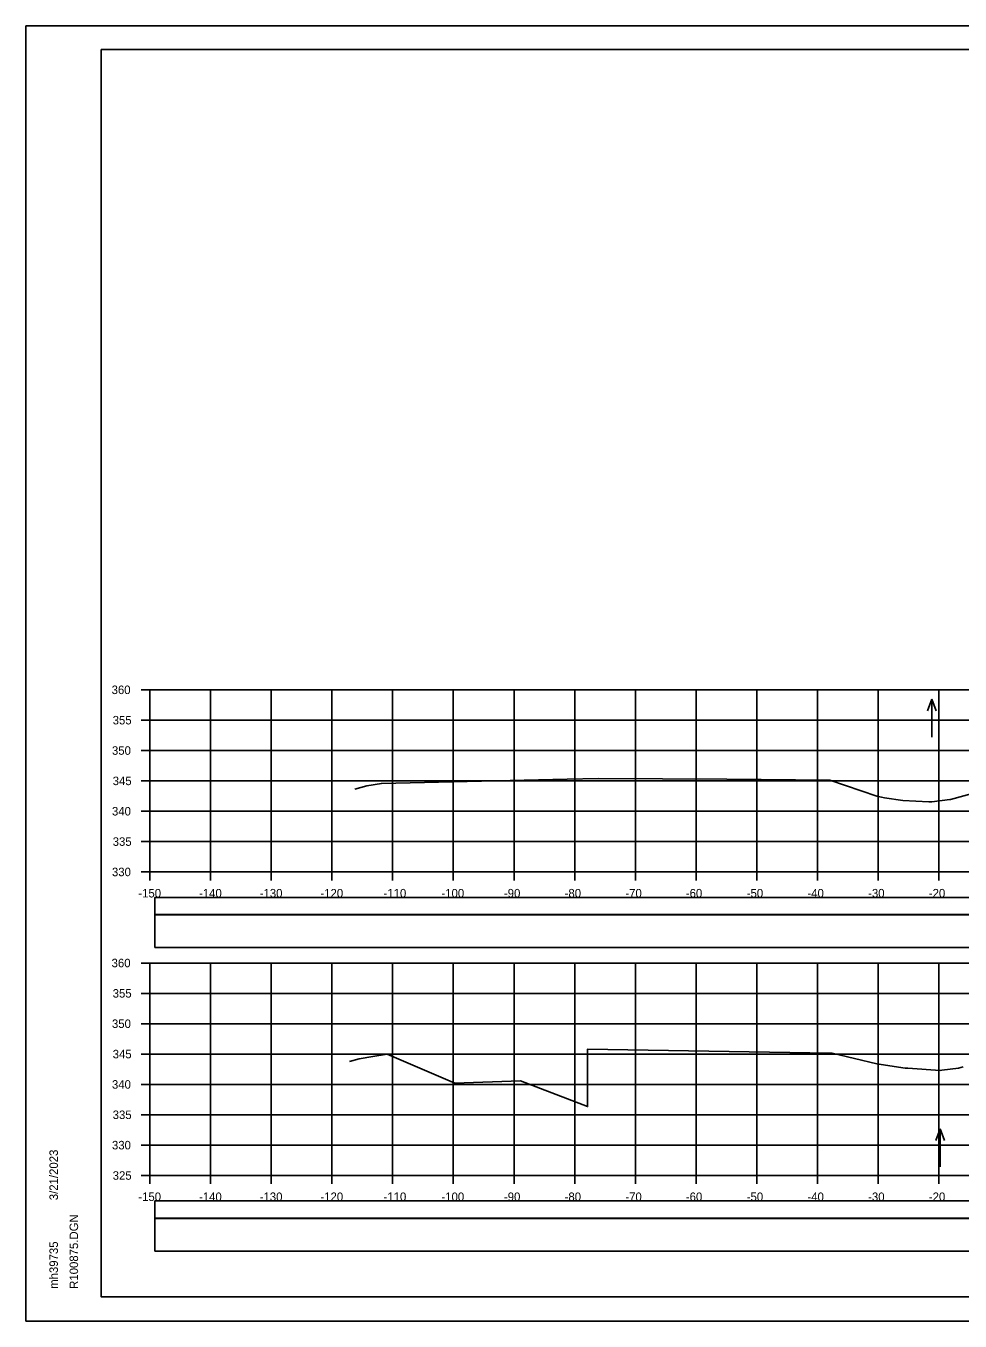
# Model space of a CAD drawing. Extents: x 1368122 to 1710785, y 373130 to 557566.
# Drawn here: x 1368851.8 to 1369005.7, y 380383.8 to 380597.2 of the extents above; entities that cross this region are included whole.
import ezdxf

# ---------------------------------------------------------------- set-up
doc = ezdxf.new("R2010")
doc.units = 0
for name, color, linetype in [('R_Alt Surface', 7, 'Continuous'), ('R_Axis', 7, 'Continuous'), ('R_Axis Annot', 7, 'Continuous'), ('R_Border', 7, 'Continuous'), ('R_Exist Surface', 7, 'Continuous'), ('R_Grid', 7, 'Continuous'), ('R_No Plot', 7, 'Continuous'), ('R_Water Annot', 7, 'Continuous')]:
    doc.layers.add(name, color=color, linetype=linetype)

msp = doc.modelspace()

# ---------------------------------------------------------------- linework, layer by layer
for points in [[(1368873.07, 380445.33), (1369171.37, 380445.33), (1369171.37, 380450.74), (1368873.07, 380450.74)], [(1368873.07, 380395.33), (1369171.37, 380395.33), (1369171.37, 380400.74), (1368873.07, 380400.74)]]:
    msp.add_lwpolyline(points, close=True)
at = {"layer": 'R_Alt Surface'}
for points in [[(1368873.07, 380450.79), (1369171.37, 380450.79), (1369171.37, 380453.61), (1368873.07, 380453.61)], [(1368873.07, 380400.79), (1369171.37, 380400.79), (1369171.37, 380403.61), (1368873.07, 380403.61)]]:
    msp.add_lwpolyline(points, close=True, dxfattribs=at)
at = {"layer": 'R_Axis'}
for p, q in [((1368870.82, 380487.8), (1368872.22, 380487.8)), ((1368872.22, 380457.8), (1368872.22, 380487.8)), ((1368870.82, 380482.8), (1368872.22, 380482.8)), ((1368870.82, 380477.8), (1368872.22, 380477.8)), ((1368870.82, 380472.8), (1368872.22, 380472.8)), ((1368870.82, 380467.8), (1368872.22, 380467.8)), ((1368870.82, 380462.8), (1368872.22, 380462.8)), ((1368870.82, 380457.8), (1368872.22, 380457.8)), ((1368872.22, 380457.8), (1369172.22, 380457.8)), ((1368872.22, 380456.4), (1368872.22, 380457.8)), ((1368882.22, 380456.4), (1368882.22, 380457.8)), ((1368892.22, 380456.4), (1368892.22, 380457.8)), ((1368902.22, 380456.4), (1368902.22, 380457.8)), ((1368912.22, 380456.4), (1368912.22, 380457.8)), ((1368922.22, 380456.4), (1368922.22, 380457.8)), ((1368932.22, 380456.4), (1368932.22, 380457.8)), ((1368942.22, 380456.4), (1368942.22, 380457.8)), ((1368952.22, 380456.4), (1368952.22, 380457.8)), ((1368962.22, 380456.4), (1368962.22, 380457.8)), ((1368972.22, 380456.4), (1368972.22, 380457.8)), ((1368982.22, 380456.4), (1368982.22, 380457.8)), ((1368992.22, 380456.4), (1368992.22, 380457.8)), ((1369002.22, 380456.4), (1369002.22, 380457.8)), ((1368870.82, 380442.8), (1368872.22, 380442.8)), ((1368872.22, 380407.8), (1368872.22, 380442.8)), ((1368870.82, 380437.8), (1368872.22, 380437.8)), ((1368870.82, 380432.8), (1368872.22, 380432.8)), ((1368870.82, 380427.8), (1368872.22, 380427.8)), ((1368870.82, 380422.8), (1368872.22, 380422.8)), ((1368870.82, 380417.8), (1368872.22, 380417.8)), ((1368870.82, 380412.8), (1368872.22, 380412.8)), ((1368870.82, 380407.8), (1368872.22, 380407.8)), ((1368872.22, 380407.8), (1369172.22, 380407.8)), ((1368872.22, 380406.4), (1368872.22, 380407.8)), ((1368882.22, 380406.4), (1368882.22, 380407.8)), ((1368892.22, 380406.4), (1368892.22, 380407.8)), ((1368902.22, 380406.4), (1368902.22, 380407.8)), ((1368912.22, 380406.4), (1368912.22, 380407.8)), ((1368922.22, 380406.4), (1368922.22, 380407.8)), ((1368932.22, 380406.4), (1368932.22, 380407.8)), ((1368942.22, 380406.4), (1368942.22, 380407.8)), ((1368952.22, 380406.4), (1368952.22, 380407.8)), ((1368962.22, 380406.4), (1368962.22, 380407.8)), ((1368972.22, 380406.4), (1368972.22, 380407.8)), ((1368982.22, 380406.4), (1368982.22, 380407.8)), ((1368992.22, 380406.4), (1368992.22, 380407.8)), ((1369002.22, 380406.4), (1369002.22, 380407.8))]:
    msp.add_line(p, q, dxfattribs=at)
at = {"layer": 'R_Border'}
for p, q in [((1368864.22, 380593.26), (1369180.4, 380593.26)), ((1368864.22, 380387.8), (1368864.22, 380593.26)), ((1368864.22, 380387.8), (1368864.22, 380387.8)), ((1369180.4, 380387.8), (1368864.22, 380387.8))]:
    msp.add_line(p, q, dxfattribs=at)
at = {"layer": 'R_Exist Surface'}
for points in [[(1368906.01, 380471.45), (1368907.97, 380471.96), (1368910.38, 380472.37), (1368940.98, 380473.08), (1368946.06, 380473.19), (1368967.27, 380473.06), (1368984.24, 380472.91), (1368991.98, 380470.27), (1368992.76, 380470.09), (1368993.26, 380470.01), (1368996.3, 380469.58), (1369000.54, 380469.36), (1369001.05, 380469.33), (1369004, 380469.71), (1369004.14, 380469.72), (1369008.51, 380470.92)], [(1368905.13, 380426.6), (1368906.72, 380427.01), (1368908.94, 380427.39), (1368911.35, 380427.81), (1368922.46, 380423.03), (1368933.3, 380423.37), (1368944.34, 380419.14), (1368944.34, 380428.63), (1368984.32, 380427.96), (1368984.59, 380427.96), (1368984.63, 380427.95), (1368991.99, 380426.22), (1368996.68, 380425.5), (1368996.86, 380425.47), (1368997.12, 380425.46), (1369002.42, 380425.09), (1369002.71, 380425.13), (1369005.46, 380425.48), (1369006.21, 380425.68)]]:
    msp.add_lwpolyline(points, dxfattribs=at)
at = {"layer": 'R_Grid'}
for p, q in [((1368872.22, 380487.8), (1369172.22, 380487.8)), ((1368872.22, 380457.8), (1368872.22, 380487.8)), ((1368882.22, 380457.8), (1368882.22, 380487.8)), ((1368892.22, 380457.8), (1368892.22, 380487.8)), ((1368902.22, 380457.8), (1368902.22, 380487.8)), ((1368912.22, 380457.8), (1368912.22, 380487.8)), ((1368922.22, 380457.8), (1368922.22, 380487.8)), ((1368932.22, 380457.8), (1368932.22, 380487.8)), ((1368942.22, 380457.8), (1368942.22, 380487.8)), ((1368952.22, 380457.8), (1368952.22, 380487.8)), ((1368962.22, 380457.8), (1368962.22, 380487.8)), ((1368972.22, 380457.8), (1368972.22, 380487.8)), ((1368982.22, 380457.8), (1368982.22, 380487.8)), ((1368992.22, 380457.8), (1368992.22, 380487.8)), ((1369002.22, 380457.8), (1369002.22, 380487.8)), ((1368872.22, 380482.8), (1369172.22, 380482.8)), ((1368872.22, 380477.8), (1369172.22, 380477.8)), ((1368872.22, 380472.8), (1369172.22, 380472.8)), ((1368872.22, 380467.8), (1369172.22, 380467.8)), ((1368872.22, 380462.8), (1369172.22, 380462.8)), ((1368872.22, 380457.8), (1369172.22, 380457.8)), ((1368872.22, 380442.8), (1369172.22, 380442.8)), ((1368872.22, 380407.8), (1368872.22, 380442.8)), ((1368882.22, 380407.8), (1368882.22, 380442.8)), ((1368892.22, 380407.8), (1368892.22, 380442.8)), ((1368902.22, 380407.8), (1368902.22, 380442.8)), ((1368912.22, 380407.8), (1368912.22, 380442.8)), ((1368922.22, 380407.8), (1368922.22, 380442.8)), ((1368932.22, 380407.8), (1368932.22, 380442.8)), ((1368942.22, 380407.8), (1368942.22, 380442.8)), ((1368952.22, 380407.8), (1368952.22, 380442.8)), ((1368962.22, 380407.8), (1368962.22, 380442.8)), ((1368972.22, 380407.8), (1368972.22, 380442.8)), ((1368982.22, 380407.8), (1368982.22, 380442.8)), ((1368992.22, 380407.8), (1368992.22, 380442.8)), ((1369002.22, 380407.8), (1369002.22, 380442.8)), ((1368872.22, 380437.8), (1369172.22, 380437.8)), ((1368872.22, 380432.8), (1369172.22, 380432.8)), ((1368872.22, 380427.8), (1369172.22, 380427.8)), ((1368872.22, 380422.8), (1369172.22, 380422.8)), ((1368872.22, 380417.8), (1369172.22, 380417.8)), ((1368872.22, 380412.8), (1369172.22, 380412.8)), ((1368872.22, 380407.8), (1369172.22, 380407.8))]:
    msp.add_line(p, q, dxfattribs=at)
at = {"layer": 'R_No Plot'}
for p, q in [((1368851.82, 380597.16), (1369185.15, 380597.16)), ((1368851.82, 380383.82), (1369185.15, 380383.82))]:
    msp.add_line(p, q, dxfattribs=at)
for points in [[(1368851.81, 380597.16), (1369185.15, 380597.16), (1369185.15, 380383.82), (1368851.81, 380383.82)], [(1369098.14, 380593.26), (1369117.76, 380593.26), (1369117.76, 380583.38), (1369133.87, 380583.38), (1369157.07, 380583.38), (1369157.19, 380555.22), (1369180.4, 380555.22), (1369180.4, 380387.8), (1368864.22, 380387.8), (1368864.22, 380593.26)]]:
    msp.add_lwpolyline(points, close=True, dxfattribs=at)
at = {"layer": 'R_Water Annot'}
for p, q in [((1369001.05, 380486.27), (1369000.35, 380484.35)), ((1369001.05, 380479.99), (1369001.05, 380486.27)), ((1369001.05, 380486.27), (1369001.75, 380484.35)), ((1369002.42, 380415.49), (1369001.72, 380413.56)), ((1369002.42, 380409.2), (1369002.42, 380415.49)), ((1369002.42, 380415.49), (1369003.12, 380413.56))]:
    msp.add_line(p, q, dxfattribs=at)

# ---------------------------------------------------------------- texts
at = {"layer": 'R_Axis Annot'}
for s, p in [('360', (1368865.93, 380487.1)), ('355', (1368866.11, 380482.1)), ('350', (1368865.99, 380477.1)), ('345', (1368866.11, 380472.1)), ('340', (1368865.99, 380467.1)), ('335', (1368866.11, 380462.1)), ('330', (1368865.99, 380457.1)), ('-150', (1368870.33, 380453.6)), ('-140', (1368880.33, 380453.6)), ('-130', (1368890.33, 380453.6)), ('-120', (1368900.33, 380453.6)), ('-110', (1368910.73, 380453.6)), ('-100', (1368920.27, 380453.6)), ('-90', (1368930.56, 380453.6)), ('-80', (1368940.56, 380453.6)), ('-70', (1368950.56, 380453.6)), ('-60', (1368960.53, 380453.6)), ('-50', (1368970.56, 380453.6)), ('-40', (1368980.56, 380453.6)), ('-30', (1368990.56, 380453.6)), ('-20', (1369000.56, 380453.6)), ('360', (1368865.93, 380442.1)), ('355', (1368866.11, 380437.1)), ('350', (1368865.99, 380432.1)), ('345', (1368866.11, 380427.1)), ('340', (1368865.99, 380422.1)), ('335', (1368866.11, 380417.1)), ('330', (1368865.99, 380412.1)), ('325', (1368866.11, 380407.1)), ('-150', (1368870.33, 380403.6)), ('-140', (1368880.33, 380403.6)), ('-130', (1368890.33, 380403.6)), ('-120', (1368900.33, 380403.6)), ('-110', (1368910.73, 380403.6)), ('-100', (1368920.27, 380403.6)), ('-90', (1368930.56, 380403.6)), ('-80', (1368940.56, 380403.6)), ('-70', (1368950.56, 380403.6)), ('-60', (1368960.53, 380403.6)), ('-50', (1368970.56, 380403.6)), ('-40', (1368980.56, 380403.6)), ('-30', (1368990.56, 380403.6)), ('-20', (1369000.56, 380403.6))]:
    msp.add_text(s, height=1.4, dxfattribs=at).set_placement(p)
at = {"layer": 'R_Border'}
for s, p in [('3/21/2023', (1368857.09, 380403.73)), ('R100875.DGN', (1368860.41, 380389.13)), ('mh39735', (1368857.09, 380389.13))]:
    msp.add_text(s, height=1.4, rotation=90, dxfattribs=at).set_placement(p)

doc.saveas('drawing.dxf')
